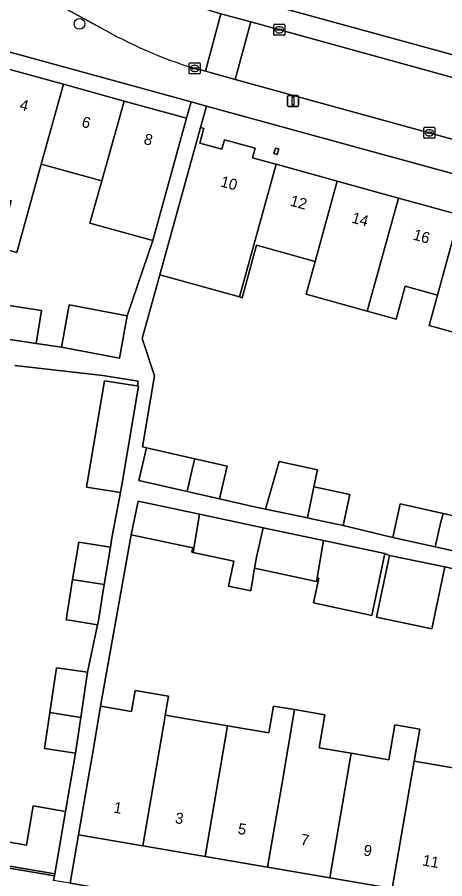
# Model space of a CAD drawing. Extents: x 159817 to 160765, y 380688 to 381638.
# Drawn here: x 160210.1 to 160248.8, y 380958.8 to 381036.9 of the extents above; entities that cross this region are included whole.
import ezdxf

# ---------------------------------------------------------------- set-up
doc = ezdxf.new("R2010")
doc.units = 0
for name, color, linetype in [('IMGEO_Boom', 7, 'Continuous'), ('IMGEO_Erf', 7, 'Continuous'), ('IMGEO_Kolk', 7, 'Continuous'), ('IMGEO_Lichtmast', 7, 'Continuous'), ('IMGEO_Muur', 7, 'Continuous'), ('IMGEO_Pand', 7, 'Continuous'), ('IMGEO_Pand_nummerreeks', 7, 'Continuous'), ('IMGEO_Parkeervlak_open', 7, 'Continuous'), ('IMGEO_Rijbaan_lokaal_open', 7, 'Continuous'), ('IMGEO_Voetpad_open', 7, 'Continuous')]:
    doc.layers.add(name, color=color, linetype=linetype)

msp = doc.modelspace()

# ---------------------------------------------------------------- linework, layer by layer
at = {"layer": 'IMGEO_Boom'}
msp.add_circle((160215.72, 381036.323), 0.489, dxfattribs=at)
at = {"layer": 'IMGEO_Erf'}
for points in [[(160225.828, 381029.258), (160203.467, 381035.401), (160202.936, 381033.983), (160208.749, 381032.376), (160214.263, 381030.852), (160219.775, 381029.328), (160225.417, 381027.768)], [(160227.232, 381028.872), (160226.692, 381026.933), (160226.99, 381026.85), (160226.934, 381026.648), (160226.618, 381025.501), (160228.603, 381024.952), (160228.843, 381025.82), (160231.638, 381025.048), (160231.399, 381024.18), (160233.394, 381023.629), (160233.534, 381023.59), (160239.074, 381022.06), (160244.613, 381020.53), (160250.152, 381019), (160255.691, 381017.47), (160257.76, 381016.898), (160258.136, 381018.297), (160261.462, 381017.376), (160261.076, 381015.982), (160261.232, 381015.939), (160266.771, 381014.409), (160272.48, 381012.832), (160273.402, 381016.188)], [(160233.628, 381024.477), (160233.339, 381024.557), (160233.421, 381024.856), (160233.477, 381025.058), (160233.767, 381024.978)], [(160222.355, 381016.683), (160216.659, 381018.256), (160217.736, 381022.082), (160212.259, 381023.596), (160210.043, 381015.586), (160208.363, 381016.05), (160209.529, 381020.265), (160205.697, 381021.325), (160205.814, 381021.748), (160202.95, 381022.539), (160200.38, 381023.249), (160199.195, 381015.783), (160203.076, 381015.116), (160202.007, 381008.894), (160204.156, 381008.525), (160204.618, 381011.514), (160208.519, 381010.911), (160212.267, 381010.332), (160211.805, 381007.343), (160214.081, 381007.001), (160214.79, 381010.834), (160220.047, 381009.861)], [(160249.704, 380956.962), (160244.056, 380957.929), (160238.407, 380958.897), (160232.758, 380959.865), (160227.109, 380960.833), (160221.461, 380961.801), (160215.639, 380962.798), (160214.889, 380958.416), (160266.054, 380949.656), (160266.823, 380954.029), (160261.002, 380955.026), (160255.353, 380955.994)]]:
    msp.add_lwpolyline(points, close=True, dxfattribs=at)
for points in [[(160252.921, 381007.438), (160247.383, 381008.968), (160248.143, 381011.723), (160245.233, 381012.527), (160244.409, 381009.544), (160241.779, 381010.271), (160236.24, 381011.801), (160237.064, 381014.784), (160231.76, 381016.249), (160230.447, 381011.496), (160230.211, 381011.561), (160222.996, 381013.554), (160221.405, 381007.793), (160222.524, 381004.417), (160221.43, 380997.98), (160221.791, 380997.898), (160226.183, 380996.895), (160229.092, 380996.23), (160228.41, 380993.247), (160231.432, 380992.574), (160232.576, 380992.332), (160233.804, 380996.63), (160237.291, 380995.894), (160236.961, 380994.335), (160237.393, 380994.243), (160240.2, 380993.65), (160239.608, 380990.846), (160244.106, 380989.747), (160244.78, 380992.797), (160248.663, 380991.938), (160252.011, 380991.197)], [(160208.324, 380962.306), (160210.917, 380961.862), (160211.525, 380965.416), (160214.448, 380964.916), (160215.361, 380970.216), (160212.549, 380970.634), (160213.033, 380973.898), (160213.635, 380977.949), (160216.447, 380977.531), (160217.366, 380981.836), (160214.816, 380982.253), (160214.502, 380982.304), (160215.098, 380985.947), (160215.652, 380989.333), (160218.515, 380988.866), (160218.655, 380989.724), (160219.433, 380993.845), (160216.359, 380994.332), (160216.42, 380994.692), (160217.989, 381003.972), (160220.689, 381003.544), (160220.967, 381003.5), (160221.035, 381003.929), (160217.835, 381004.436), (160209.85, 381005.357)], [(160251.177, 380986.556), (160248.803, 380987.085), (160247.636, 380981.483), (160242.63, 380982.526), (160243.797, 380988.128), (160243.392, 380988.292), (160242.201, 380982.691), (160236.908, 380983.816), (160237.389, 380986.078), (160237.249, 380986.108), (160237.191, 380985.769), (160231.581, 380986.961), (160231.231, 380984.917), (160229.215, 380985.345), (160229.697, 380987.612), (160226.013, 380988.395), (160225.905, 380988.418), (160225.987, 380988.803), (160220.393, 380989.992), (160217.634, 380974.449), (160220.444, 380973.968), (160220.77, 380975.873), (160223.784, 380975.356), (160223.492, 380973.651), (160229.14, 380972.683), (160232.863, 380972.045), (160233.28, 380974.477), (160235.204, 380974.148), (160237.94, 380973.679), (160237.428, 380970.69), (160240.342, 380970.191), (160243.726, 380969.611), (160244.272, 380972.763), (160246.536, 380972.371), (160246.035, 380969.477), (160251.683, 380968.51)], [(160205.432, 380960.453), (160213.448, 380959.074), (160213.478, 380959.248), (160207.962, 380960.194)]]:
    msp.add_lwpolyline(points, dxfattribs=at)
at = {"layer": 'IMGEO_Kolk'}
for p, q in [((160233.31, 381035.362), (160233.31, 381036.214)), ((160233.385, 381036.288), (160234.237, 381036.288)), ((160233.798, 381036.068), (160233.823, 381036.068)), ((160234.311, 381036.214), (160234.311, 381035.362)), ((160234.237, 381035.288), (160233.385, 381035.288)), ((160233.569, 381035.782), (160233.569, 381035.794)), ((160234.007, 381035.745), (160233.609, 381035.745)), ((160233.612, 381035.831), (160234.01, 381035.831)), ((160233.821, 381035.508), (160233.796, 381035.508)), ((160234.053, 381035.794), (160234.053, 381035.782)), ((160225.724, 381032.789), (160226.576, 381032.789)), ((160225.649, 381031.863), (160225.649, 381032.715)), ((160225.908, 381032.283), (160225.908, 381032.295)), ((160226.346, 381032.246), (160225.948, 381032.246)), ((160225.951, 381032.332), (160226.349, 381032.332)), ((160226.16, 381032.009), (160226.135, 381032.009)), ((160226.137, 381032.569), (160226.162, 381032.569)), ((160226.392, 381032.295), (160226.392, 381032.283)), ((160226.65, 381032.715), (160226.65, 381031.863)), ((160226.576, 381031.789), (160225.724, 381031.789)), ((160246.909, 381026.024), (160246.909, 381026.876)), ((160246.984, 381026.95), (160247.836, 381026.95)), ((160247.397, 381026.73), (160247.422, 381026.73)), ((160247.91, 381026.876), (160247.91, 381026.024)), ((160247.836, 381025.95), (160246.984, 381025.95)), ((160247.168, 381026.444), (160247.168, 381026.456)), ((160247.606, 381026.407), (160247.208, 381026.407)), ((160247.211, 381026.493), (160247.609, 381026.493)), ((160247.42, 381026.17), (160247.395, 381026.17)), ((160247.652, 381026.456), (160247.652, 381026.444))]:
    msp.add_line(p, q, dxfattribs=at)
for points in [[(160233.31, 381035.362), (160233.31, 381036.214)], [(160233.385, 381036.288), (160234.237, 381036.288)], [(160234.311, 381036.214), (160234.311, 381035.362)], [(160234.237, 381035.288), (160233.385, 381035.288)], [(160225.724, 381032.789), (160226.576, 381032.789)], [(160225.649, 381031.863), (160225.649, 381032.715)], [(160226.65, 381032.715), (160226.65, 381031.863)], [(160226.576, 381031.789), (160225.724, 381031.789)], [(160246.909, 381026.024), (160246.909, 381026.876)], [(160246.984, 381026.95), (160247.836, 381026.95)], [(160247.91, 381026.876), (160247.91, 381026.024)], [(160247.836, 381025.95), (160246.984, 381025.95)]]:
    msp.add_lwpolyline(points, dxfattribs=at)
for centre, radius, start, end in [((160233.387, 381036.212), 0.0765, 91.55205, 178.44795), ((160233.387, 381036.212), 0.0765, 91.55205, 178.44795), ((160234.235, 381036.212), 0.0765, 1.55205, 88.44795), ((160234.235, 381036.212), 0.0765, 1.55205, 88.44795), ((160233.387, 381035.364), 0.0765, 181.55205, 268.44795), ((160233.387, 381035.364), 0.0765, 181.55205, 268.44795), ((160233.609, 381035.791), 0.0403, 85.87752, 175.75265), ((160233.606, 381035.781), 0.0366, 178.93798, 274.71019), ((160234.01, 381035.788), 0.043, 264.86636, 352.45326), ((160234.014, 381035.793), 0.0386, 1.73085, 96.63898), ((160234.235, 381035.364), 0.0765, 271.55205, 358.44795), ((160234.235, 381035.364), 0.0765, 271.55205, 358.44795), ((160225.726, 381032.713), 0.0765, 91.55205, 178.44795), ((160225.726, 381032.713), 0.0765, 91.55205, 178.44795), ((160226.574, 381032.713), 0.0765, 1.55205, 88.44795), ((160226.574, 381032.713), 0.0765, 1.55205, 88.44795), ((160225.948, 381032.292), 0.0403, 85.87752, 175.75265), ((160225.945, 381032.282), 0.0366, 178.93798, 274.71019), ((160226.349, 381032.289), 0.043, 264.86636, 352.45326), ((160226.353, 381032.294), 0.0386, 1.73085, 96.63898), ((160225.726, 381031.865), 0.0765, 181.55205, 268.44795), ((160225.726, 381031.865), 0.0765, 181.55205, 268.44795), ((160226.574, 381031.865), 0.0765, 271.55205, 358.44795), ((160226.574, 381031.865), 0.0765, 271.55205, 358.44795), ((160246.986, 381026.874), 0.0765, 91.55205, 178.44795), ((160246.986, 381026.874), 0.0765, 91.55205, 178.44795), ((160247.834, 381026.874), 0.0765, 1.55205, 88.44795), ((160247.834, 381026.874), 0.0765, 1.55205, 88.44795), ((160246.986, 381026.026), 0.0765, 181.55205, 268.44795), ((160246.986, 381026.026), 0.0765, 181.55205, 268.44795), ((160247.208, 381026.453), 0.0403, 85.87752, 175.75265), ((160247.205, 381026.443), 0.0366, 178.93798, 274.71019), ((160247.609, 381026.45), 0.043, 264.86636, 352.45326), ((160247.613, 381026.455), 0.0386, 1.73085, 96.63898), ((160247.834, 381026.026), 0.0765, 271.55205, 358.44795), ((160247.834, 381026.026), 0.0765, 271.55205, 358.44795)]:
    msp.add_arc(centre, radius, start, end, dxfattribs=at)
for centre, major_axis, ratio, start_param, end_param in [((160233.797, 381035.788), (-0.387, 0.002), 0.722429, 4.712389, 7.853982), ((160233.822, 381035.788), (-0.39, 0.002), 0.717154, 1.570796, 4.712389), ((160226.136, 381032.289), (-0.387, 0.002), 0.722429, 4.712389, 7.853982), ((160226.161, 381032.289), (-0.39, 0.002), 0.717154, 1.570796, 4.712389), ((160247.396, 381026.45), (-0.387, 0.002), 0.722429, 4.712389, 7.853982), ((160247.421, 381026.45), (-0.39, 0.002), 0.717154, 1.570796, 4.712389)]:
    msp.add_ellipse(centre, major_axis=major_axis, ratio=ratio, start_param=start_param, end_param=end_param, dxfattribs=at)
at = {"layer": 'IMGEO_Lichtmast'}
for p, q in [((160234.567, 381028.934), (160234.567, 381029.734)), ((160234.567, 381029.734), (160234.567, 381028.934)), ((160234.667, 381029.834), (160235.457, 381029.834)), ((160235.457, 381029.834), (160234.667, 381029.834)), ((160235.557, 381029.734), (160235.557, 381028.934)), ((160235.557, 381028.934), (160235.557, 381029.734)), ((160235.457, 381028.834), (160234.667, 381028.834)), ((160234.667, 381028.834), (160235.457, 381028.834))]:
    msp.add_line(p, q, dxfattribs=at)
msp.add_lwpolyline([(160234.987, 381029.709), (160235.137, 381029.709), (160235.137, 381028.959), (160234.987, 381028.959), (160234.987, 381029.709)], dxfattribs=at)
for centre, start, end in [((160234.667, 381029.734), 90, 180), ((160234.667, 381029.734), 90, 180), ((160235.457, 381029.734), 0, 90), ((160235.457, 381029.734), 360, 90), ((160234.667, 381028.934), 180, 270), ((160234.667, 381028.934), 180, 270), ((160235.457, 381028.934), 270, 0), ((160235.457, 381028.934), 270, 0)]:
    msp.add_arc(centre, 0.1, start, end, dxfattribs=at)
at = {"layer": 'IMGEO_Muur'}
msp.add_lwpolyline([(160205.432, 380960.453), (160213.448, 380959.074)], dxfattribs=at)
at = {"layer": 'IMGEO_Pand'}
for points in [[(160214.263, 381030.852), (160208.749, 381032.376), (160205.814, 381021.748), (160205.697, 381021.325), (160209.529, 381020.265), (160208.363, 381016.05), (160210.043, 381015.586), (160212.259, 381023.596)], [(160219.775, 381029.328), (160214.263, 381030.852), (160212.259, 381023.596), (160217.736, 381022.082)], [(160225.417, 381027.768), (160219.775, 381029.328), (160217.736, 381022.082), (160216.659, 381018.256), (160222.355, 381016.683)], [(160230.211, 381011.561), (160233.534, 381023.59), (160233.394, 381023.629), (160231.399, 381024.18), (160231.638, 381025.048), (160228.843, 381025.82), (160228.603, 381024.952), (160226.618, 381025.501), (160226.934, 381026.648), (160226.99, 381026.85), (160226.692, 381026.933), (160222.996, 381013.554)], [(160233.628, 381024.477), (160233.767, 381024.978), (160233.477, 381025.058), (160233.421, 381024.856), (160233.339, 381024.557)], [(160230.211, 381011.561), (160230.447, 381011.496), (160231.76, 381016.249), (160237.064, 381014.784), (160239.074, 381022.06), (160233.534, 381023.59)], [(160244.613, 381020.53), (160239.074, 381022.06), (160237.064, 381014.784), (160236.24, 381011.801), (160241.779, 381010.271)], [(160244.613, 381020.53), (160241.779, 381010.271), (160244.409, 381009.544), (160245.233, 381012.527), (160248.143, 381011.723), (160250.152, 381019)], [(160255.691, 381017.47), (160250.152, 381019), (160248.143, 381011.723), (160247.383, 381008.968), (160252.921, 381007.438), (160253.682, 381010.193)], [(160208.519, 381010.911), (160208.36, 381010.371), (160208.003, 381007.931), (160211.805, 381007.343), (160212.267, 381010.332)], [(160214.79, 381010.834), (160214.081, 381007.001), (160219.338, 381006.028), (160220.047, 381009.861)], [(160220.967, 381003.5), (160220.689, 381003.544), (160217.989, 381003.972), (160216.42, 380994.692), (160216.359, 380994.332), (160219.433, 380993.845), (160219.494, 380994.204), (160219.605, 380994.859), (160221.063, 381003.485)], [(160225.474, 380993.918), (160225.952, 380996.06), (160226.183, 380996.895), (160221.791, 380997.898), (160221.11, 380994.915)], [(160225.474, 380993.918), (160228.41, 380993.247), (160229.092, 380996.23), (160226.183, 380996.895), (160225.952, 380996.06)], [(160236.961, 380994.335), (160237.291, 380995.894), (160233.804, 380996.63), (160232.576, 380992.332), (160236.367, 380991.531)], [(160240.2, 380993.65), (160237.393, 380994.243), (160236.961, 380994.335), (160236.367, 380991.531), (160236.727, 380991.455), (160239.608, 380990.846)], [(160226.013, 380988.395), (160226.606, 380991.86), (160221.042, 380993.042), (160220.393, 380989.992), (160225.987, 380988.803), (160225.905, 380988.418)], [(160248.663, 380991.938), (160244.78, 380992.797), (160244.106, 380989.747), (160247.942, 380988.899), (160248.449, 380991.164)], [(160232.348, 380990.639), (160226.606, 380991.86), (160226.013, 380988.395), (160229.697, 380987.612), (160229.215, 380985.345), (160231.231, 380984.917), (160231.581, 380986.961), (160231.752, 380987.958)], [(160248.663, 380991.938), (160248.449, 380991.164), (160247.942, 380988.899), (160251.337, 380988.148), (160252.011, 380991.197)], [(160237.826, 380989.475), (160232.348, 380990.639), (160231.752, 380987.958), (160231.581, 380986.961), (160237.191, 380985.769), (160237.249, 380986.108)], [(160218.515, 380988.866), (160215.652, 380989.333), (160215.098, 380985.947), (160215.412, 380985.897), (160217.963, 380985.49)], [(160237.249, 380986.108), (160237.389, 380986.078), (160236.908, 380983.816), (160242.201, 380982.691), (160243.392, 380988.292), (160237.826, 380989.475)], [(160248.803, 380987.085), (160243.797, 380988.128), (160242.63, 380982.526), (160247.636, 380981.483)], [(160217.963, 380985.49), (160215.412, 380985.897), (160215.098, 380985.947), (160214.502, 380982.304), (160214.816, 380982.253), (160217.366, 380981.836), (160217.429, 380982.222)], [(160213.033, 380973.898), (160215.84, 380973.444), (160216.447, 380977.531), (160213.635, 380977.949)], [(160223.414, 380973.199), (160223.492, 380973.651), (160223.784, 380975.356), (160220.77, 380975.873), (160220.444, 380973.968), (160217.634, 380974.449), (160216.916, 380970.254), (160216.483, 380967.727), (160215.639, 380962.798), (160221.461, 380961.801)], [(160227.109, 380960.833), (160232.758, 380959.865), (160234.035, 380967.321), (160235.204, 380974.148), (160233.28, 380974.477), (160232.863, 380972.045), (160229.14, 380972.683)], [(160213.033, 380973.898), (160212.549, 380970.634), (160215.361, 380970.216), (160215.84, 380973.444)], [(160227.109, 380960.833), (160229.14, 380972.683), (160223.492, 380973.651), (160223.414, 380973.199), (160221.461, 380961.801)], [(160240.342, 380970.191), (160237.428, 380970.69), (160237.94, 380973.679), (160235.204, 380974.148), (160234.035, 380967.321), (160232.758, 380959.865), (160238.407, 380958.897)], [(160240.342, 380970.191), (160238.407, 380958.897), (160244.056, 380957.929), (160246.035, 380969.477), (160246.536, 380972.371), (160244.272, 380972.763), (160243.726, 380969.611)], [(160251.587, 380967.953), (160251.683, 380968.51), (160246.035, 380969.477), (160244.056, 380957.929), (160249.704, 380956.962)], [(160214.448, 380964.916), (160211.525, 380965.416), (160210.917, 380961.862), (160208.324, 380962.306), (160207.962, 380960.194), (160213.478, 380959.248), (160213.782, 380961.025)]]:
    msp.add_lwpolyline(points, close=True, dxfattribs=at)
at = {"layer": 'IMGEO_Parkeervlak_open'}
for points in [[(160283.414, 381024.197), (160267.84, 381028.499), (160231.031, 381038.636)], [(160227.523, 381037.52), (160228.538, 381037.24), (160231.237, 381036.497), (160267.35, 381026.546), (160274.572, 381024.566), (160277.137, 381023.863), (160286.218, 381021.373)]]:
    msp.add_lwpolyline(points, dxfattribs=at)
at = {"layer": 'IMGEO_Rijbaan_lokaal_open'}
for points in [[(160198.851, 381045.971), (160198.975, 381045.903), (160201.05, 381044.964), (160203.633, 381043.699), (160203.909, 381043.552), (160208.641, 381040.93), (160217.531, 381036.037)], [(160226.15, 381032.29), (160227.123, 381032.026), (160228.538, 381037.24), (160227.523, 381037.52), (160227.196, 381037.61)]]:
    msp.add_lwpolyline(points, dxfattribs=at)
for points in [[(160231.237, 381036.497), (160228.538, 381037.24), (160227.123, 381032.026), (160229.825, 381031.293)], [(160231.237, 381036.497), (160229.825, 381031.293), (160266.372, 381021.226), (160273.143, 381019.356), (160274.572, 381024.566), (160267.35, 381026.546)]]:
    msp.add_lwpolyline(points, close=True, dxfattribs=at)
msp.add_arc((160238.634, 381072.793), 42.384, 240.13807, 252.86918, dxfattribs=at)
at = {"layer": 'IMGEO_Voetpad_open'}
for points in [[(160217.531, 381036.037), (160208.641, 381040.93), (160203.909, 381043.552), (160203.633, 381043.699), (160201.05, 381044.964), (160200.125, 381041.435), (160201.664, 381040.703), (160201.415, 381039.67), (160201.341, 381039.361), (160200.397, 381036.285), (160203.467, 381035.401), (160225.828, 381029.258), (160227.232, 381028.872), (160273.402, 381016.188), (160276.352, 381015.377), (160309.745, 381006.087), (160312.885, 381005.214), (160331.627, 381000), (160361.208, 380991.958)], [(160231.031, 381038.636), (160267.84, 381028.499), (160283.414, 381024.197)], [(160275.707, 381018.648), (160273.143, 381019.356), (160266.372, 381021.226), (160229.825, 381031.293), (160227.123, 381032.026), (160226.15, 381032.29)], [(160251.337, 380988.148), (160247.942, 380988.899), (160244.106, 380989.747), (160239.608, 380990.846), (160236.727, 380991.455), (160236.367, 380991.531), (160232.576, 380992.332), (160231.432, 380992.574), (160228.41, 380993.247), (160225.474, 380993.918), (160221.11, 380994.915), (160221.791, 380997.898), (160221.43, 380997.98), (160222.524, 381004.417), (160221.405, 381007.793), (160222.996, 381013.554), (160226.692, 381026.933), (160227.232, 381028.872), (160225.828, 381029.258), (160225.417, 381027.768), (160222.355, 381016.683), (160220.047, 381009.861), (160219.338, 381006.028), (160214.081, 381007.001), (160211.805, 381007.343), (160208.003, 381007.931)], [(160209.85, 381005.357), (160217.835, 381004.436), (160221.035, 381003.929), (160220.967, 381003.5), (160221.063, 381003.485), (160219.605, 380994.859), (160219.494, 380994.204), (160219.433, 380993.845), (160218.655, 380989.724), (160218.515, 380988.866), (160217.963, 380985.49), (160217.429, 380982.222), (160217.366, 380981.836), (160216.447, 380977.531), (160215.84, 380973.444), (160215.361, 380970.216), (160214.448, 380964.916), (160213.782, 380961.025), (160213.478, 380959.248), (160213.448, 380959.074), (160213.36, 380958.655)], [(160214.889, 380958.416), (160215.639, 380962.798), (160216.483, 380967.727), (160216.916, 380970.254), (160217.634, 380974.449), (160220.393, 380989.992), (160221.042, 380993.042), (160226.606, 380991.86), (160232.348, 380990.639), (160237.826, 380989.475), (160243.392, 380988.292), (160243.797, 380988.128), (160248.803, 380987.085), (160251.177, 380986.556)], [(160342.333, 380931.942), (160342.719, 380931.886), (160346.432, 380931.233), (160346.301, 380935.713), (160316.159, 380940.855), (160315.399, 380940.985), (160314.702, 380941.107), (160269.106, 380949.12), (160266.258, 380949.621), (160266.054, 380949.656), (160214.889, 380958.416), (160213.36, 380958.655), (160213.448, 380959.074), (160205.432, 380960.453), (160198.405, 380961.66)]]:
    msp.add_lwpolyline(points, dxfattribs=at)
msp.add_arc((160238.634, 381072.793), 42.384, 240.13807, 252.86918, dxfattribs=at)

# ---------------------------------------------------------------- texts
at = {"layer": 'IMGEO_Pand_nummerreeks'}
for s, rotation, p in [('4', 344.54733, (160210.227, 381028.564)), ('6', 344.54733, (160215.847, 381027.01)), ('8', 344.54733, (160221.471, 381025.456)), ('10', 344.56471, (160228.422, 381021.6)), ('12', 344.558, (160234.73, 381019.858)), ('14', 344.558, (160240.297, 381018.32)), ('16', 344.558, (160245.861, 381016.783)), ('1', 350.27691, (160218.749, 380964.822)), ('3', 350.27829, (160224.323, 380963.867)), ('5', 350.27829, (160230.01, 380962.893)), ('7', 350.27829, (160235.698, 380961.918)), ('9', 350.27829, (160241.385, 380960.944)), ('11', 350.27829, (160246.732, 380960.029))]:
    msp.add_text(s, height=1, rotation=rotation, dxfattribs=at).set_placement(p)

doc.saveas('drawing.dxf')
